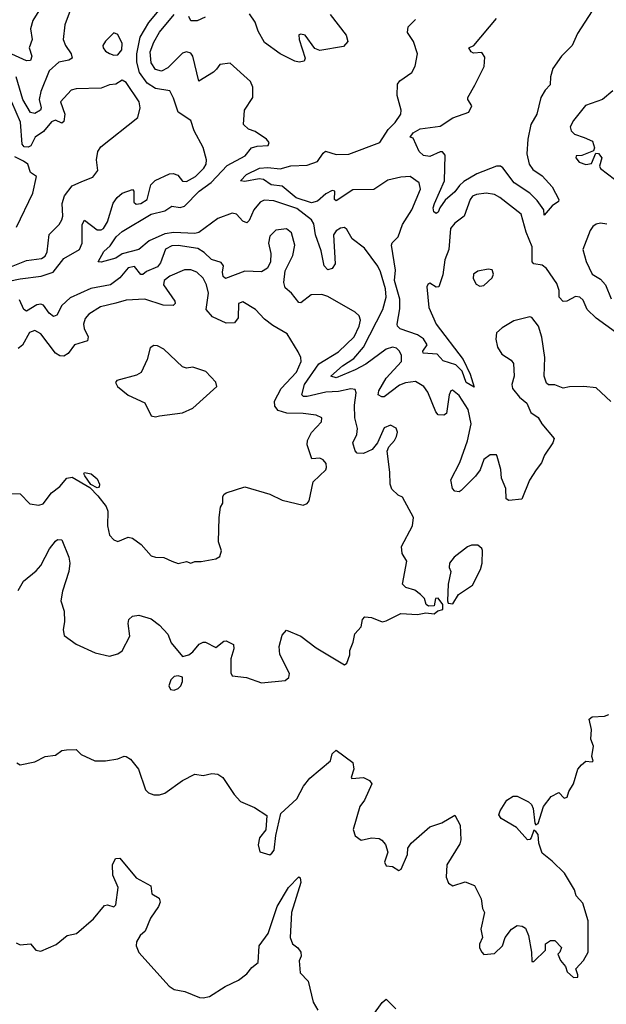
# Model space of a CAD drawing. Extents: x 1603745 to 1745082, y 385868 to 533966.
# Tile 492 of 646: x 1733893 to 1736713, y 444624 to 449360. Entities that reach past the tile are written whole.
import ezdxf

# ---------------------------------------------------------------- set-up
doc = ezdxf.new("R2010")
doc.units = 0

msp = doc.modelspace()

# ---------------------------------------------------------------- linework, layer by layer
at = {"layer": '0CON20XD'}
for points in [[(1734045, 449501.1), (1733955.3, 449355), (1733944.7, 449315), (1733952.3, 449265), (1733938.5, 449225), (1733950.6, 449185), (1733945, 449164), (1733925, 449161.8), (1733855, 449193.5)], [(1733675, 448068.4), (1733895, 448113.1), (1733995.8, 448125.8), (1734054.2, 448145.8), (1734105, 448210.3), (1734180.5, 448255), (1734193.5, 448285), (1734193.8, 448375), (1734204.6, 448395.4), (1734265, 448348.8), (1734285, 448348.4), (1734295, 448355.8), (1734315, 448387.3), (1734342.2, 448477.8), (1734361.4, 448505), (1734385, 448524.7), (1734435, 448542.5), (1734441.4, 448535), (1734441.2, 448481.2), (1734452.4, 448472.4), (1734475, 448474.8), (1734505.3, 448495), (1734522.7, 448565), (1734543.7, 448586.3), (1734612.3, 448617.7), (1734630.6, 448620.6), (1734652.4, 448612.4), (1734675, 448583.6), (1734695, 448581.1), (1734737.9, 448605), (1734777.5, 448645), (1734789.2, 448665), (1734791.5, 448685), (1734775.3, 448745.3), (1734732.2, 448825), (1734715.4, 448875.4), (1734654.3, 448914.3), (1734631.9, 448981.9), (1734615, 449017.9), (1734545, 449029.2), (1734505.7, 449055), (1734469.5, 449105), (1734456.1, 449155), (1734455.7, 449195), (1734471.3, 449275), (1734513.5, 449346.5), (1734562.8, 449405)], [(1734135, 449404), (1734110, 449335), (1734101.5, 449265), (1734113.3, 449235), (1734140.7, 449195), (1734144.4, 449175), (1734128.8, 449165), (1734081.4, 449155), (1734035, 449113.8), (1733994.2, 449015), (1733986.4, 448975), (1733996.6, 448935), (1733993.5, 448925), (1733965, 448907.8), (1733945, 448913.6), (1733907.5, 448975), (1733875.2, 449085.2)], [(1736735, 447522.5), (1736665, 447588.8), (1736605.9, 447595.9), (1736536.4, 447593.6), (1736505, 447586.7), (1736465, 447604), (1736435, 447603.8), (1736425, 447611.2), (1736414.3, 447645), (1736417.9, 447735), (1736403, 447833), (1736386.7, 447885), (1736355, 447926.7), (1736345, 447930), (1736269.3, 447910.7), (1736211.7, 447878.3), (1736186, 447854), (1736182.6, 447822.6), (1736190, 447785), (1736210.3, 447750.3), (1736255, 447722), (1736266.6, 447706.6), (1736270, 447645), (1736258.6, 447605), (1736261.4, 447585), (1736295, 447544), (1736330.8, 447515), (1736350.7, 447470.7), (1736385, 447445.7), (1736403.1, 447415), (1736462, 447345), (1736455.5, 447324.5), (1736415.8, 447265), (1736402.1, 447227.9), (1736375.5, 447194.5), (1736344.4, 447145), (1736306.7, 447053.3), (1736245, 447046.7), (1736231.2, 447055), (1736230, 447105), (1736208.5, 447155), (1736205.4, 447195.4), (1736188.8, 447258.8), (1736185, 447266), (1736155, 447266.5), (1736123.8, 447245), (1736107.3, 447195), (1736085, 447163.5), (1736015, 447095.6), (1736005, 447089.2), (1735985, 447091.2), (1735974.2, 447105), (1735965.7, 447145.7), (1736009.4, 447230.6), (1736045, 447334), (1736062.7, 447415), (1736049.4, 447485), (1736005, 447552.5), (1735973, 447577), (1735965, 447574.2), (1735956.9, 447555), (1735945, 447466.2), (1735932.1, 447457.9), (1735905, 447459.4), (1735893, 447473), (1735855, 447568.1), (1735836.1, 447596.1), (1735795, 447619.1), (1735747.5, 447612.5), (1735718.7, 447601.3), (1735645, 447545.6), (1735633.3, 447545), (1735615.7, 447555.7), (1735619.1, 447575), (1735654.8, 447635.2), (1735728.8, 447715), (1735729.2, 447745), (1735718.4, 447765), (1735705, 447779.1), (1735685, 447784.7), (1735655, 447774.7), (1735557.3, 447702.7), (1735505, 447675.2), (1735415, 447637.5), (1735389.4, 447645), (1735445, 447694), (1735499.5, 447730.5), (1735545, 447784.7), (1735639.3, 447965), (1735654.8, 448025), (1735650.8, 448065), (1735627.5, 448147.5), (1735614, 448174), (1735550.1, 448260.1), (1735491.8, 448305), (1735465, 448350), (1735455, 448359.5), (1735435, 448356.8), (1735415, 448343.9), (1735401.2, 448325), (1735409.4, 448185), (1735395, 448162.2), (1735375, 448155.8), (1735356.5, 448176.5), (1735342.7, 448247.3), (1735315.1, 448325), (1735307.5, 448377.5), (1735296.5, 448396.5), (1735225, 448451.7), (1735115, 448488.7), (1735068, 448492), (1735048.5, 448481.5), (1735018.1, 448445), (1734996.8, 448393.2), (1734985, 448382.2), (1734965, 448391.1), (1734935, 448423.6), (1734915, 448428.5), (1734845, 448403.9), (1734754.2, 448335.8), (1734735, 448331.2), (1734633.5, 448336.5), (1734590.9, 448329.1), (1734515, 448296.4), (1734465, 448253.8), (1734385.8, 448234.2), (1734355, 448213), (1734285, 448193.8), (1734270, 448195), (1734296.9, 448245), (1734327.7, 448272.3), (1734356.2, 448315), (1734385, 448341.5), (1734525, 448424.4), (1734589.9, 448440.1), (1734625, 448462.1), (1734665, 448456.8), (1734685, 448463.1), (1734755.8, 448535), (1734813.4, 448576.6), (1734890.9, 448659.1), (1734977.5, 448705), (1735007, 448743), (1735035, 448751.9), (1735087.5, 448755), (1735091.7, 448768.3), (1735080, 448785), (1735025, 448822.5), (1734992.4, 448832.4), (1734969.2, 448855), (1734974, 448925), (1735012.9, 448985), (1735013.1, 449035), (1735002.6, 449062.6), (1734905, 449150.8), (1734855.8, 449144.2), (1734838.4, 449121.6), (1734825, 449107.5), (1734754.5, 449064.5), (1734725.4, 449185), (1734715, 449198.6), (1734695.4, 449205.4), (1734675, 449198.5), (1734605, 449128.4), (1734575, 449111.9), (1734545, 449120.4), (1734525, 449152.5), (1734520.7, 449205), (1734538.2, 449251.8), (1734565, 449298.9), (1734635.3, 449384.7)], [(1735385.6, 449385), (1735462, 449285), (1735470, 449255), (1735450, 449230), (1735335, 449210.8), (1735311.3, 449221.3), (1735265.8, 449285), (1735245, 449290.8), (1735235, 449286.7), (1735236, 449265), (1735266, 449175), (1735260.5, 449159.5), (1735236.1, 449156.1), (1735215, 449160), (1735145, 449195.6), (1735069.6, 449249.6), (1735038.8, 449305), (1735025, 449348), (1734998.3, 449388.3)], [(1736645, 449401.5), (1736575, 449293.3), (1736549.6, 449235), (1736498.1, 449185), (1736455.3, 449125), (1736444.2, 449085), (1736443.8, 449046.2), (1736418.9, 449021.1), (1736397.9, 448985), (1736379.7, 448905), (1736350.2, 448855), (1736335.9, 448785), (1736330.3, 448715), (1736342.5, 448665), (1736359.2, 448639.2), (1736405, 448608.4), (1736453.1, 448555), (1736485.7, 448495), (1736483.8, 448485), (1736452.5, 448465), (1736415, 448420), (1736412.9, 448445), (1736380.2, 448490.2), (1736345.5, 448525.5), (1736270, 448575), (1736215, 448647.8), (1736205, 448654.8), (1736185, 448655.9), (1736091, 448619), (1736028.6, 448581.4), (1736007.1, 448562.9), (1735985, 448531.1), (1735938.9, 448491.1), (1735912, 448455), (1735905, 448434), (1735895, 448426.7), (1735883.3, 448435), (1735881.2, 448455), (1735887.5, 448475), (1735934.6, 448585), (1735938.8, 448708.8), (1735925, 448723.8), (1735915, 448724.2), (1735865, 448702.2), (1735835, 448707.1), (1735812.9, 448725), (1735785, 448790), (1735770, 448795), (1735783.8, 448815), (1735818, 448835), (1735915, 448848), (1735975, 448888.4), (1736052.1, 448915), (1736065.9, 448945), (1736046.9, 448975), (1736047.5, 448985), (1736081.8, 449045), (1736126.2, 449135), (1736128.9, 449178.9), (1736115, 449201.9), (1736075, 449198.5), (1736063.3, 449205), (1736052.9, 449225), (1736075.8, 449235), (1736185.3, 449365)], [(1734785, 449371.9), (1734745.4, 449354.6), (1734715, 449354.4), (1734706.1, 449375)], [(1736756.8, 447856.8), (1736665, 447923.8), (1736620.8, 447965), (1736601.1, 448011.1), (1736585.6, 448025.6), (1736565, 448027.6), (1736523.8, 448006.2), (1736505, 448004.5), (1736485.9, 448025), (1736486.8, 448056.8), (1736475, 448090), (1736425, 448163.1), (1736405, 448179.6), (1736365.2, 448185.2), (1736356.9, 448195), (1736356.8, 448266.8), (1736328.1, 448338.1), (1736303.3, 448425), (1736201.9, 448505), (1736175, 448519.2), (1736135, 448524.6), (1736089.1, 448519.1), (1736069.6, 448510.4), (1736058, 448495), (1736030.5, 448415), (1735985, 448380.6), (1735963.7, 448355), (1735955.7, 448255), (1735937.2, 448205), (1735927.5, 448132.5), (1735907.5, 448075), (1735895, 448072.5), (1735865, 448092.5), (1735855, 448086.7), (1735850.8, 448075), (1735860.3, 447975), (1735895.8, 447895), (1736024.6, 447725), (1736058.9, 447655), (1736077.5, 447592.5), (1736040, 447615), (1736019.8, 447669.8), (1735989.6, 447699.6), (1735929.2, 447719.2), (1735900.6, 447750.6), (1735832, 447755), (1735830.6, 447765), (1735851.9, 447795), (1735835, 447825.3), (1735805, 447843.7), (1735722.3, 447872.3), (1735708.5, 447885), (1735707.1, 447895), (1735721, 447969), (1735720.6, 448015), (1735694.4, 448105), (1735698.9, 448155), (1735680.7, 448275), (1735684.1, 448285.9), (1735712.5, 448315), (1735733, 448375), (1735778.9, 448445), (1735820.3, 448545), (1735813.1, 448575), (1735770, 448605), (1735725, 448602.8), (1735662.8, 448587.2), (1735595, 448542.7), (1735495, 448541.1), (1735415, 448488.9), (1735405.6, 448495.6), (1735407.5, 448535), (1735395, 448538.1), (1735365, 448521.7), (1735325, 448486.2), (1735295, 448478.8), (1735222.5, 448502.5), (1735155, 448558.4), (1735101.4, 448565), (1735065, 448590.5), (1735044.6, 448594.6), (1734975, 448580.8), (1734954.3, 448585), (1734983.1, 448615), (1735045.6, 448645), (1735085, 448648.8), (1735145, 448642.3), (1735196.3, 448656.3), (1735275, 448659.6), (1735325, 448677.5), (1735351.7, 448718.3), (1735363.4, 448726.6), (1735415, 448711.1), (1735475, 448713.4), (1735625, 448769.3), (1735665, 448832), (1735698.5, 448865), (1735725.6, 448905), (1735727.5, 448925), (1735707.5, 448995), (1735709.7, 449050.3), (1735720, 449065), (1735778.8, 449105), (1735794.1, 449135.9), (1735805.6, 449195), (1735786.7, 449255), (1735757.7, 449297.7), (1735760, 449325), (1735795, 449360)], [(1734345, 449188.6), (1734365, 449190), (1734384.3, 449215), (1734385.5, 449245), (1734365, 449288.8), (1734345, 449296.9), (1734305, 449257.1), (1734292.5, 449235), (1734293.3, 449225), (1734305, 449208.6), (1734325, 449196.9), (1734345, 449188.6)], [(1733845, 448168.7), (1733925, 448202.2), (1733998.2, 448211.8), (1734015, 448222.2), (1734025, 448243.8), (1734034.1, 448325.9), (1734081.9, 448375), (1734095, 448396.7), (1734099.5, 448415), (1734096.6, 448475), (1734108, 448512), (1734145, 448560), (1734190.8, 448580.8), (1734245, 448602), (1734268.8, 448635), (1734262.5, 448685), (1734269.2, 448725), (1734282.2, 448747.8), (1734461.5, 448888.5), (1734472.1, 448935), (1734467.5, 448965), (1734405, 449057.1), (1734385, 449068.8), (1734355, 449050), (1734325, 449045.7), (1734285, 449030), (1734165, 449027.5), (1734140, 449020), (1734089.6, 448965), (1734109.3, 448905), (1734105, 448870), (1734095, 448862.7), (1734065, 448876.1), (1734045, 448868.9), (1734007.5, 448822.5), (1733967.8, 448795), (1733946.9, 448753.1), (1733933.6, 448746.4), (1733915, 448748.9), (1733905, 448760.6), (1733896.5, 448866.5), (1733855, 448962.2)], [(1736745, 449016.7), (1736694.6, 448975.4), (1736613.1, 448946.9), (1736556.2, 448875), (1736540, 448845), (1736543.8, 448825), (1736559.6, 448809.6), (1736607.5, 448792.5), (1736646.2, 448775), (1736656.2, 448743.8), (1736651.7, 448728.3), (1736595, 448707.1), (1736567.5, 448705), (1736566.2, 448695), (1736582.5, 448675), (1736615, 448663.5), (1736642.3, 448667.7), (1736663, 448717), (1736675, 448716.7), (1736692, 448695), (1736680, 448655), (1736685, 448643.3), (1736753.1, 448593.1)], [(1733877.9, 448362.1), (1733956, 448525), (1733974.3, 448605), (1733944.6, 448624.6), (1733931.5, 448665), (1733911.2, 448678.8), (1733869.3, 448699.3)], [(1734098.5, 446611.5), (1734091.1, 446565), (1734105.8, 446515), (1734108.9, 446465), (1734102.2, 446425), (1734107.3, 446397.3), (1734165, 446356.2), (1734255, 446314.2), (1734325, 446298.8), (1734365, 446310), (1734385, 446324.3), (1734421.9, 446395), (1734414.5, 446455.5), (1734417.5, 446475), (1734435, 446490.8), (1734465, 446496), (1734525, 446477.5), (1734565, 446446.7), (1734604.4, 446404.4), (1734621.7, 446361.7), (1734675, 446296.7), (1734705.8, 446304.2), (1734725, 446318.8), (1734755, 446356.7), (1734775, 446366.2), (1734785.9, 446365.9), (1734835, 446340), (1734875, 446371.2), (1734885, 446372.5), (1734920, 446355), (1734923, 446333), (1734907.5, 446285), (1734908.3, 446218.3), (1734915, 446203.3), (1734982.5, 446195), (1735055, 446170.8), (1735169.5, 446180.5), (1735186.2, 446195), (1735189.2, 446215), (1735143, 446307), (1735140.6, 446345), (1735155, 446400), (1735175, 446423.3), (1735244, 446395), (1735317.9, 446337.9), (1735455, 446256.7), (1735465.9, 446264.1), (1735480, 446305), (1735480, 446325), (1735496.2, 446365), (1735504.1, 446405.9), (1735535, 446440), (1735541.2, 446475), (1735552.3, 446487.7), (1735585, 446483.8), (1735636.2, 446463.8), (1735655, 446467.5), (1735725, 446503.8), (1735805, 446498.8), (1735845, 446507.5), (1735885, 446502.5), (1735903, 446517), (1735926.7, 446523.3), (1735927, 446547), (1735905, 446576.7), (1735892.5, 446575), (1735885, 446540), (1735858.3, 446538.3), (1735847, 446547), (1735838.8, 446575), (1735820, 446595), (1735792.5, 446615), (1735749.3, 446629.3), (1735733.3, 446645), (1735753.3, 446755), (1735731.9, 446791.9), (1735728.6, 446825), (1735781.2, 446925), (1735786.2, 446965), (1735733, 447063), (1735712.7, 447072.7), (1735682.1, 447102.1), (1735673.3, 447125), (1735672.9, 447182.9), (1735658.9, 447285), (1735666.9, 447305), (1735694.3, 447335), (1735704.2, 447355), (1735710, 447375), (1735703.3, 447395), (1735675, 447408.8), (1735645, 447395.8), (1735613.6, 447325), (1735586.9, 447293.1), (1735545, 447273.5), (1735515, 447274.4), (1735505, 447286.2), (1735494.5, 447325), (1735513.6, 447365), (1735516.9, 447393.1), (1735504.8, 447445), (1735502.3, 447505), (1735510.4, 447565), (1735505, 447580.8), (1735485, 447583.8), (1735425, 447570.6), (1735365, 447568.1), (1735275, 447546.5), (1735257.9, 447547.9), (1735249.6, 447555), (1735262.4, 447605), (1735331.6, 447705), (1735425, 447762.7), (1735500.4, 447835), (1735524.8, 447885), (1735530.6, 447915), (1735525.3, 447935.3), (1735505, 447953.5), (1735375, 448027.9), (1735345, 448038.1), (1735294.4, 448035.6), (1735245, 447997.8), (1735235, 447999.5), (1735200, 448045), (1735169.2, 448069.2), (1735162.5, 448095), (1735168.6, 448151.4), (1735206.6, 448225), (1735215.4, 448275.4), (1735200, 448335), (1735175, 448353.1), (1735125, 448346.7), (1735095, 448318), (1735089.3, 448285), (1735099.7, 448235), (1735099.4, 448195), (1735084.2, 448165), (1735055, 448147.5), (1734975, 448149.5), (1734882.5, 448115), (1734870.8, 448125), (1734867.1, 448145), (1734871.9, 448175), (1734862.1, 448192.1), (1734815, 448206.4), (1734780.1, 448240.1), (1734749, 448259), (1734655, 448273.3), (1734625, 448271.5), (1734593.7, 448256.3), (1734570.1, 448189.9), (1734555, 448170.6), (1734501.9, 448148.1), (1734485, 448133.6), (1734475, 448134.5), (1734445, 448171.8), (1734415, 448166.1), (1734375, 448118.8), (1734329.2, 448085), (1734235, 448067.2), (1734135, 448021.6), (1734095.2, 447985), (1734071.6, 447938.4), (1734055, 447931.8), (1734035, 447947.3), (1734006.5, 447986.5), (1733995, 447991.6), (1733975, 447988.4), (1733925, 447958.4), (1733912.5, 447965), (1733892.5, 448012.5)], [(1736715, 448376.7), (1736685, 448380.5), (1736665, 448376.4), (1736648, 448365), (1736635, 448346.2), (1736600.4, 448255), (1736616.9, 448196.9), (1736645, 448135.9), (1736685, 448111.9), (1736709, 448085), (1736736.7, 448016.7)], [(1734655, 446744.4), (1734694, 446754), (1734715, 446746.2), (1734735, 446753.3), (1734765, 446753.8), (1734835, 446766.7), (1734855, 446777.5), (1734863.8, 446805), (1734848.3, 446848.3), (1734851.2, 446965), (1734858.8, 447015), (1734868.8, 447035), (1734870, 447065), (1734873.7, 447076.3), (1734885, 447084), (1734975, 447112), (1735095, 447078), (1735155, 447048.6), (1735255, 447023.8), (1735275, 447033.3), (1735284.2, 447045.8), (1735303.5, 447136.5), (1735365, 447193.8), (1735367.5, 447205), (1735365.8, 447225), (1735352.3, 447242.3), (1735335, 447250), (1735297, 447247), (1735275.5, 447315.5), (1735277.1, 447335), (1735295, 447374.2), (1735344.2, 447425), (1735346.2, 447445), (1735317.8, 447457.8), (1735255, 447466.1), (1735176.5, 447466.5), (1735135, 447480), (1735120.2, 447500.2), (1735118.4, 447525), (1735150.3, 447585), (1735223.3, 447665), (1735246.7, 447715), (1735244.6, 447734.6), (1735231.8, 447761.8), (1735178.5, 447848.5), (1735109.4, 447889.4), (1735069.9, 447919.9), (1735025.8, 447965.8), (1734965, 448001.8), (1734945.5, 447994.5), (1734943.8, 447925), (1734925, 447901.5), (1734885, 447900.7), (1734820.5, 447930.5), (1734790, 447965), (1734800.5, 448045), (1734791, 448085), (1734775, 448116.1), (1734745, 448144.7), (1734715, 448157.3), (1734685, 448157.1), (1734615, 448126.5), (1734587.3, 448105), (1734583.8, 448085), (1734638.5, 448005), (1734640.5, 447995), (1734631.2, 447985), (1734583.2, 447986.8), (1734494.8, 448015.2), (1734405, 448011.1), (1734355, 447996.5), (1734281.7, 447978.3), (1734225, 447943.5), (1734207.7, 447922.3), (1734199.7, 447895), (1734202.5, 447875), (1734221.8, 447835), (1734218.2, 447815), (1734155.7, 447795), (1734125, 447753.3), (1734105, 447740.5), (1734085, 447743.1), (1734065, 447755.3), (1733995, 447848.2), (1733965, 447865.5), (1733939.4, 447855), (1733906.5, 447793.5), (1733885, 447777.7)], [(1736105, 448078.1), (1736125, 448080.8), (1736165, 448117.5), (1736170, 448135), (1736165, 448156.7), (1736145, 448160), (1736095, 448150), (1736074.4, 448135), (1736073.3, 448115), (1736087.4, 448087.4), (1736105, 448078.1)], [(1734545, 447449.2), (1734565, 447454.4), (1734675, 447469.5), (1734725, 447491.9), (1734840, 447595), (1734835.6, 447615.6), (1734787.2, 447667.2), (1734725, 447688), (1734695, 447683.1), (1734675, 447690), (1734585.5, 447775.5), (1734555, 447791.2), (1734537, 447793), (1734519.3, 447780.7), (1734505.5, 447724.5), (1734476.6, 447663.4), (1734455, 447650), (1734360, 447625), (1734353.3, 447615), (1734363.3, 447595), (1734415, 447554), (1734495, 447516), (1734525, 447453.8), (1734545, 447449.2)], [(1733855, 447081.2), (1733895, 447078.8), (1733941.7, 447031.7), (1733985, 447023.8), (1734005, 447031.2), (1734046.2, 447083.8), (1734086, 447114), (1734120, 447155), (1734145, 447158.5), (1734229.4, 447109.4), (1734269.2, 447069.2), (1734307.7, 447017.7), (1734317.3, 446995), (1734315.7, 446925), (1734325, 446880), (1734345, 446857.5), (1734365, 446850), (1734415, 446870), (1734435, 446865.7), (1734477.5, 446835), (1734525, 446781.2), (1734545, 446774.2), (1734585, 446772.9), (1734623.8, 446755), (1734655, 446744.4)], [(1734265, 447107.5), (1734234.2, 447124.2), (1734206.2, 447165), (1734201.2, 447175), (1734205, 447182.5), (1734235.7, 447175.7), (1734265, 447152), (1734276.5, 447125), (1734275, 447111.2), (1734265, 447107.5)], [(1733885, 446614), (1733910.3, 446659.7), (1733971.5, 446708.5), (1733993.9, 446735), (1734036.8, 446815), (1734065, 446851.4), (1734075, 446859.5), (1734095, 446858.1), (1734129.4, 446775), (1734134.4, 446745), (1734128.8, 446705), (1734098.5, 446611.5)], [(1735975, 446550), (1736002.5, 446595), (1736070.5, 446639.5), (1736108.1, 446715), (1736116.4, 446745), (1736117.3, 446807.3), (1736115, 446816.7), (1736095, 446832), (1736065, 446832.5), (1736045, 446824.2), (1735982, 446775), (1735960, 446745), (1735957.5, 446725), (1735966.2, 446705), (1735952.9, 446645), (1735950, 446565), (1735953.3, 446553.3), (1735975, 446550)], [(1734635, 446134), (1734655, 446142), (1734667.5, 446155), (1734675.9, 446175.9), (1734675, 446196.7), (1734655, 446203.8), (1734635, 446200.8), (1734619.2, 446185), (1734610, 446155), (1734618.3, 446138.3), (1734635, 446134)], [(1735775, 445399.2), (1735865, 445477.5), (1735922.7, 445497.3), (1735985, 445533.3), (1736010, 445485), (1736014, 445415), (1736008.8, 445395), (1735946.2, 445295), (1735944, 445235), (1735955, 445206.7), (1735975, 445193.8), (1736035, 445212.5), (1736080, 445195), (1736110.7, 445130.7), (1736117.5, 445085), (1736127.5, 445065), (1736110, 444985), (1736117.5, 444945), (1736103, 444913), (1736103.3, 444895), (1736113.9, 444873.9), (1736125, 444863.3), (1736175, 444868.8), (1736213.8, 444905), (1736226.7, 444945), (1736257.5, 444985), (1736285, 445002.5), (1736309.3, 444999.3), (1736325, 444990), (1736338.8, 444955), (1736354, 444875), (1736355, 444830), (1736365, 444830), (1736420, 444885), (1736420, 444915), (1736445, 444930), (1736465, 444930), (1736497, 444897), (1736490, 444875), (1736480, 444865), (1736493.3, 444835), (1736517.5, 444805), (1736525, 444780), (1736555, 444752.5), (1736576.1, 444753.9), (1736576.1, 444766.1), (1736566.7, 444795), (1736603.3, 444835), (1736626, 444875), (1736625.8, 445025), (1736599.5, 445109.5), (1736568, 445145), (1736560, 445175), (1736512.5, 445255), (1736453, 445313), (1736405, 445350), (1736389.5, 445399.5), (1736385, 445441.2), (1736375, 445454.3), (1736365, 445461.2), (1736352.5, 445425), (1736345, 445416), (1736335, 445415.7), (1736281.9, 445475), (1736207.9, 445517.9), (1736196.7, 445535), (1736202.2, 445555), (1736234.9, 445605.1), (1736265, 445624.7), (1736284.7, 445624.7), (1736338.3, 445598.3), (1736353.3, 445585), (1736361.1, 445565), (1736369.5, 445495), (1736375, 445487.1), (1736385, 445492.9), (1736410.8, 445575), (1736447.3, 445622.7), (1736485, 445642.5), (1736510, 445615), (1736525, 445620), (1736532.3, 445647.7), (1736555.8, 445685), (1736576.2, 445755), (1736593.3, 445775), (1736615, 445792.5), (1736645, 445790), (1736650, 445795), (1736643.3, 445815), (1736650.8, 445865), (1736639.3, 445899.3), (1736641.2, 445945), (1736630, 445995), (1736645, 446006.2), (1736705, 446010), (1736725, 446017.5)], [(1733878.8, 445785), (1733895, 445776), (1733965, 445790.8), (1734015, 445816), (1734065, 445822), (1734095, 445843.8), (1734118.3, 445848.3), (1734165, 445850), (1734187.5, 445825), (1734254.3, 445794.3), (1734305, 445794.5), (1734365, 445804.6), (1734395, 445818.1), (1734405, 445815.5), (1734425, 445802.9), (1734463.3, 445755), (1734497.5, 445655), (1734511.7, 445641.7), (1734538.3, 445631.7), (1734565, 445631.1), (1734590.4, 445639.6), (1734675, 445700), (1734735, 445730), (1734775, 445723.8), (1734816.1, 445733.9), (1734845, 445731.2), (1734870, 445715), (1734923.7, 445633.7), (1734955, 445600), (1735021.2, 445571.2), (1735081.2, 445531.2), (1735076.4, 445463.6), (1735046.2, 445425), (1735039.3, 445390.7), (1735046.7, 445356.7), (1735095, 445343.3), (1735105, 445350), (1735116, 445365), (1735124, 445435), (1735148.9, 445541.1), (1735225, 445611.9), (1735257.7, 445672.3), (1735288.2, 445711.8), (1735387.5, 445795), (1735395, 445828), (1735415, 445845.8), (1735495, 445787.5), (1735500, 445755), (1735486.7, 445715), (1735490, 445710), (1735545, 445714), (1735575, 445700), (1735586, 445685), (1735550.8, 445605), (1735528, 445575), (1735495.8, 445465), (1735505, 445433.8), (1735535, 445412.9), (1735585, 445424.2), (1735621.2, 445421.2), (1735634, 445414), (1735651.7, 445391.7), (1735663.3, 445355), (1735647.5, 445307.5), (1735655, 445290), (1735685.9, 445285.9), (1735715, 445266.7), (1735726.8, 445273.2), (1735756.9, 445345), (1735758.6, 445375), (1735775, 445399.2)], [(1733875, 444920), (1733895, 444910), (1733945, 444914), (1733970, 444885), (1733995, 444880), (1734068.6, 444911.4), (1734121.2, 444955), (1734166.2, 444963.8), (1734247.7, 445035), (1734300.5, 445099.5), (1734315, 445102.2), (1734345, 445093.3), (1734355, 445102), (1734365.7, 445185), (1734340, 445245), (1734338.8, 445295), (1734354.1, 445325.9), (1734375, 445327.5), (1734452.2, 445232.2), (1734523.9, 445193.9), (1734528.8, 445155), (1734564, 445134), (1734567.5, 445115), (1734560.8, 445095), (1734522.2, 445037.8), (1734495.6, 444975), (1734472, 444955), (1734453.8, 444923.8), (1734453.3, 444905), (1734465, 444872.5), (1734610.6, 444710.6), (1734635.7, 444695.7), (1734687.5, 444685), (1734757.3, 444657.3), (1734775, 444654.3), (1734805, 444661.4), (1734880.7, 444709.3), (1734945, 444739.2), (1734985, 444770), (1735008.9, 444801.1), (1735039.2, 444825), (1735043.5, 444905), (1735087.7, 444965), (1735130.8, 445095), (1735185, 445185.4), (1735235, 445237.5), (1735241.7, 445231.7), (1735245, 445210), (1735199.7, 445065), (1735193.9, 444945), (1735204.3, 444915), (1735230, 444895), (1735244.3, 444875), (1735245.6, 444855), (1735236.5, 444833.5)], [(1735236.5, 444833.5), (1735241.4, 444775), (1735279.2, 444735), (1735304, 444634), (1735326.7, 444595)], [(1735590.1, 444569.9), (1735635, 444632.5), (1735655, 444648.1), (1735701.6, 444601.6)]]:
    msp.add_lwpolyline(points, dxfattribs=at)

doc.saveas('drawing.dxf')
